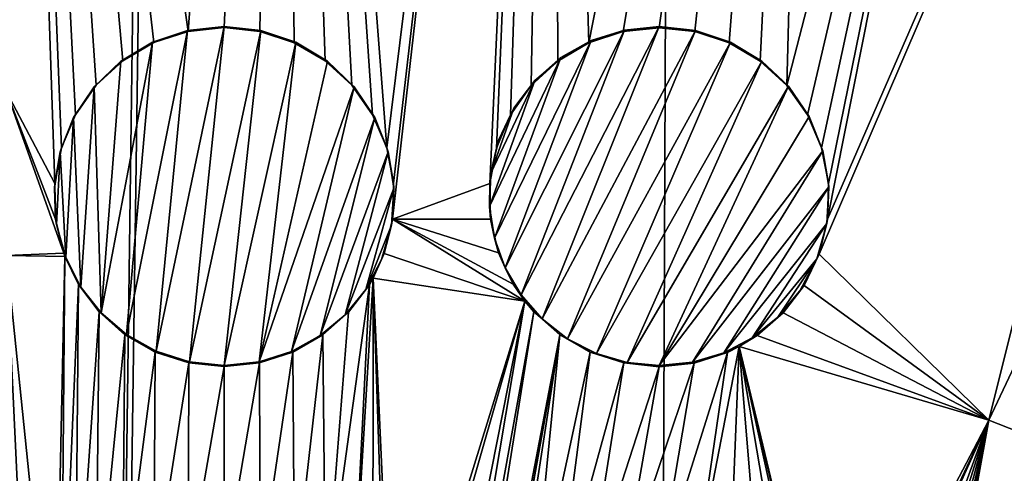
# Model space of a CAD drawing. Header units: metres. Extents: x -24 to 72, y -247 to 22.
# Tile 303 of 573: x 0.02 to 1.469, y -182.941 to -182.273. Entities that reach past the tile are written whole.
import ezdxf

# ---------------------------------------------------------------- set-up
doc = ezdxf.new("R2010")
doc.units = ezdxf.units.M
doc.layers.add('solid_509589_MEDIA_SW0001', color=7, linetype='CONTINUOUS')

msp = doc.modelspace()

# ---------------------------------------------------------------- linework, layer by layer
at = {"layer": 'solid_509589_MEDIA_SW0001'}
for points in [[(1.84221, -196.565338, 278.030243), (1.273439, -103.115448, 276.353088), (2.561803, -103.113213, 276.48111)], [(0.000003, -195.803818, 277.928741), (0.000003, -103.316154, 276.314362), (1.273439, -103.115448, 276.353088)], [(0.000004, -196.487045, 277.940674), (0.000003, -195.803818, 277.928741), (1.273439, -103.115448, 276.353088)], [(0.915195, -196.506195, 277.96286), (0.000004, -196.487045, 277.940674), (1.273439, -103.115448, 276.353088)], [(1.84221, -196.565338, 278.030243), (0.915195, -196.506195, 277.96286), (1.273439, -103.115448, 276.353088)], [(0.26767, -182.289978, 309.194733), (0.40381, -180.430588, 309.027374), (0.000439, -180.410828, 309.027191)], [(0.071271, -182.513916, 309.209961), (0.000439, -180.410828, 309.027191), (0.000453, -182.378952, 309.201508)], [(0.217264, -182.30661, 309.196136), (0.26767, -182.289978, 309.194733), (0.000439, -180.410828, 309.027191)], [(0.171504, -182.333511, 309.198151), (0.217264, -182.30661, 309.196136), (0.000439, -180.410828, 309.027191)], [(0.132441, -182.369476, 309.200653), (0.171504, -182.333511, 309.198151), (0.000439, -180.410828, 309.027191)], [(0.101867, -182.412888, 309.203552), (0.132441, -182.369476, 309.200653), (0.000439, -180.410828, 309.027191)], [(0.081167, -182.461761, 309.206696), (0.101867, -182.412888, 309.203552), (0.000439, -180.410828, 309.027191)], [(0.071271, -182.513916, 309.209961), (0.081167, -182.461761, 309.206696), (0.000439, -180.410828, 309.027191)], [(0.26767, -182.289978, 309.194733), (0.320453, -182.284363, 309.19397), (0.40381, -180.430588, 309.027374)], [(0.320453, -182.284363, 309.19397), (0.373236, -182.289993, 309.193909), (0.40381, -180.430588, 309.027374)], [(0.373236, -182.289993, 309.193909), (0.423616, -182.306625, 309.194519), (0.40381, -180.430588, 309.027374)], [(0.559703, -182.4617, 309.202942), (0.803838, -180.489624, 309.028076), (0.40381, -180.430588, 309.027374)], [(0.53899, -182.412857, 309.200134), (0.559703, -182.4617, 309.202942), (0.40381, -180.430588, 309.027374)], [(0.508414, -182.369476, 309.197693), (0.53899, -182.412857, 309.200134), (0.40381, -180.430588, 309.027374)], [(0.469361, -182.333511, 309.195831), (0.508414, -182.369476, 309.197693), (0.40381, -180.430588, 309.027374)], [(0.423616, -182.306625, 309.194519), (0.469361, -182.333511, 309.195831), (0.40381, -180.430588, 309.027374)], [(0.559703, -182.4617, 309.202942), (0.569626, -182.51387, 309.206055), (0.803838, -180.489624, 309.028076)], [(0.568309, -182.566803, 309.20929), (0.711256, -182.514191, 309.203888), (0.803838, -180.489624, 309.028076)], [(0.569626, -182.51387, 309.206055), (0.568309, -182.566803, 309.20929), (0.803838, -180.489624, 309.028076)], [(0.711256, -182.514191, 309.203888), (0.721092, -182.462112, 309.20047), (0.803838, -180.489624, 309.028076)], [(0.721092, -182.462112, 309.20047), (0.741767, -182.413177, 309.196991), (0.803838, -180.489624, 309.028076)], [(0.741767, -182.413177, 309.196991), (0.772329, -182.36972, 309.193634), (0.803838, -180.489624, 309.028076)], [(0.772329, -182.36972, 309.193634), (0.811404, -182.33371, 309.190521), (0.803838, -180.489624, 309.028076)], [(0.857193, -182.306793, 309.187836), (1.195037, -180.587189, 309.029297), (0.803838, -180.489624, 309.028076)], [(0.811404, -182.33371, 309.190521), (0.857193, -182.306793, 309.187836), (0.803838, -180.489624, 309.028076)], [(0.857193, -182.306793, 309.187836), (0.907629, -182.290146, 309.185638), (1.195037, -180.587189, 309.029297)], [(0.907629, -182.290146, 309.185638), (0.960451, -182.284531, 309.184082), (1.195037, -180.587189, 309.029297)], [(0.960451, -182.284531, 309.184082), (1.01322, -182.290176, 309.183197), (1.195037, -180.587189, 309.029297)], [(1.01322, -182.290176, 309.183197), (1.063588, -182.306824, 309.183044), (1.195037, -180.587189, 309.029297)], [(1.063588, -182.306824, 309.183044), (1.109313, -182.333694, 309.183624), (1.195037, -180.587189, 309.029297)], [(1.109313, -182.333694, 309.183624), (1.148351, -182.369629, 309.184906), (1.195037, -180.587189, 309.029297)], [(1.148351, -182.369629, 309.184906), (1.573653, -180.722153, 309.031006), (1.195037, -180.587189, 309.029297)], [(1.148351, -182.369629, 309.184906), (1.178926, -182.412979, 309.186859), (1.573653, -180.722153, 309.031006)], [(1.178926, -182.412979, 309.186859), (1.199656, -182.461792, 309.189362), (1.573653, -180.722153, 309.031006)], [(1.199656, -182.461792, 309.189362), (1.209608, -182.513916, 309.192322), (1.573653, -180.722153, 309.031006)], [(1.208319, -182.566956, 309.195587), (1.936131, -180.893036, 309.033234), (1.573653, -180.722153, 309.031006)], [(1.209608, -182.513916, 309.192322), (1.208319, -182.566956, 309.195587), (1.573653, -180.722153, 309.031006)], [(1.196, -182.618088, 309.199005), (1.445599, -182.862671, 309.204773), (1.936131, -180.893036, 309.033234)], [(1.208319, -182.566956, 309.195587), (1.196, -182.618088, 309.199005), (1.936131, -180.893036, 309.033234)], [(1.445599, -182.862671, 309.204773), (2.278573, -181.097702, 309.03595), (1.936131, -180.893036, 309.033234)], [(1.80247, -183.003326, 309.19809), (2.278573, -181.097702, 309.03595), (1.445599, -182.862671, 309.204773)], [(0.266413, -182.288513, 309.294861), (0.176953, -182.736877, 309.322906), (0.220687, -182.761383, 309.324066)], [(0.266413, -182.288513, 309.294861), (0.214919, -182.305954, 309.296326), (0.176953, -182.736877, 309.322906)], [(0.266413, -182.288513, 309.294861), (0.217264, -182.30661, 309.196136), (0.214919, -182.305954, 309.296326)], [(0.266413, -182.288513, 309.294861), (0.26767, -182.289978, 309.194733), (0.217264, -182.30661, 309.196136)], [(0.220687, -182.761383, 309.324066), (0.269424, -182.776886, 309.324615), (0.320468, -182.282608, 309.294098)], [(0.266413, -182.288513, 309.294861), (0.220687, -182.761383, 309.324066), (0.320468, -182.282608, 309.294098)], [(0.266413, -182.288513, 309.294861), (0.320468, -182.282608, 309.294098), (0.26767, -182.289978, 309.194733)], [(0.32046, -182.283478, 309.244019), (0.26767, -182.289978, 309.194733), (0.320468, -182.282608, 309.294098)], [(0.32046, -182.283478, 309.244019), (0.320453, -182.284363, 309.19397), (0.26767, -182.289978, 309.194733)], [(0.269424, -182.776886, 309.324615), (0.374508, -182.288528, 309.294037), (0.320468, -182.282608, 309.294098)], [(0.269424, -182.776886, 309.324615), (0.32047, -182.78215, 309.324554), (0.374508, -182.288528, 309.294037)], [(0.32046, -182.283478, 309.244019), (0.374508, -182.288528, 309.294037), (0.320453, -182.284363, 309.19397)], [(0.374508, -182.288528, 309.294037), (0.373236, -182.289993, 309.193909), (0.320453, -182.284363, 309.19397)], [(0.32046, -182.283478, 309.244019), (0.320468, -182.282608, 309.294098), (0.374508, -182.288528, 309.294037)], [(0.32047, -182.78215, 309.324554), (0.425981, -182.305954, 309.294678), (0.374508, -182.288528, 309.294037)], [(0.374508, -182.288528, 309.294037), (0.423616, -182.306625, 309.194519), (0.373236, -182.289993, 309.193909)], [(0.425981, -182.305954, 309.294678), (0.423616, -182.306625, 309.194519), (0.374508, -182.288528, 309.294037)], [(0.909533, -182.28801, 309.285706), (0.733983, -182.638214, 309.311127), (0.757439, -182.678207, 309.313019)], [(0.909533, -182.28801, 309.285706), (0.860736, -182.303482, 309.287781), (0.733983, -182.638214, 309.311127)], [(0.757439, -182.678207, 309.313019), (0.788282, -182.713577, 309.314453), (0.960467, -182.282791, 309.28421)], [(0.909533, -182.28801, 309.285706), (0.757439, -182.678207, 309.313019), (0.960467, -182.282791, 309.28421)], [(0.788282, -182.713577, 309.314453), (1.014212, -182.288651, 309.283325), (0.960467, -182.282791, 309.28421)], [(0.788282, -182.713577, 309.314453), (0.825708, -182.742874, 309.315369), (1.014212, -182.288651, 309.283325)], [(0.825708, -182.742874, 309.315369), (1.065419, -182.305908, 309.283203), (1.014212, -182.288651, 309.283325)], [(0.860736, -182.303482, 309.287781), (0.907629, -182.290146, 309.185638), (0.857193, -182.306793, 309.187836)], [(0.909533, -182.28801, 309.285706), (0.907629, -182.290146, 309.185638), (0.860736, -182.303482, 309.287781)], [(0.960467, -182.282791, 309.28421), (0.960451, -182.284531, 309.184082), (0.907629, -182.290146, 309.185638)], [(0.909533, -182.28801, 309.285706), (0.960467, -182.282791, 309.28421), (0.907629, -182.290146, 309.185638)], [(1.014212, -182.288651, 309.283325), (0.960451, -182.284531, 309.184082), (0.960467, -182.282791, 309.28421)], [(1.014212, -182.288651, 309.283325), (1.01322, -182.290176, 309.183197), (0.960451, -182.284531, 309.184082)], [(1.014212, -182.288651, 309.283325), (1.063588, -182.306824, 309.183044), (1.01322, -182.290176, 309.183197)], [(1.065419, -182.305908, 309.283203), (1.063588, -182.306824, 309.183044), (1.014212, -182.288651, 309.283325)], [(0.214919, -182.305954, 309.296326), (0.139795, -182.704987, 309.321259), (0.176953, -182.736877, 309.322906)], [(0.214919, -182.305954, 309.296326), (0.168406, -182.334106, 309.298431), (0.139795, -182.704987, 309.321259)], [(0.214919, -182.305954, 309.296326), (0.171504, -182.333511, 309.198151), (0.168406, -182.334106, 309.298431)], [(0.214919, -182.305954, 309.296326), (0.217264, -182.30661, 309.196136), (0.171504, -182.333511, 309.198151)], [(0.32047, -182.78215, 309.324554), (0.372096, -182.776779, 309.323822), (0.425981, -182.305954, 309.294678)], [(0.372096, -182.776779, 309.323822), (0.472474, -182.334106, 309.296051), (0.425981, -182.305954, 309.294678)], [(0.425981, -182.305954, 309.294678), (0.469361, -182.333511, 309.195831), (0.423616, -182.306625, 309.194519)], [(0.472474, -182.334106, 309.296051), (0.469361, -182.333511, 309.195831), (0.425981, -182.305954, 309.294678)], [(0.860736, -182.303482, 309.287781), (0.718319, -182.594559, 309.308807), (0.733983, -182.638214, 309.311127)], [(0.860736, -182.303482, 309.287781), (0.816112, -182.328568, 309.290344), (0.718319, -182.594559, 309.308807)], [(0.816112, -182.328568, 309.290344), (0.857193, -182.306793, 309.187836), (0.811404, -182.33371, 309.190521)], [(0.860736, -182.303482, 309.287781), (0.857193, -182.306793, 309.187836), (0.816112, -182.328568, 309.290344)], [(0.825708, -182.742874, 309.315369), (0.868225, -182.764664, 309.315735), (1.065419, -182.305908, 309.283203)], [(0.868225, -182.764664, 309.315735), (1.111737, -182.333755, 309.283813), (1.065419, -182.305908, 309.283203)], [(1.065419, -182.305908, 309.283203), (1.109313, -182.333694, 309.183624), (1.063588, -182.306824, 309.183044)], [(1.111737, -182.333755, 309.283813), (1.109313, -182.333694, 309.183624), (1.065419, -182.305908, 309.283203)], [(0.168406, -182.334106, 309.298431), (0.132441, -182.369476, 309.200653), (0.129072, -182.371674, 309.301025)], [(0.168406, -182.334106, 309.298431), (0.129072, -182.371674, 309.301025), (0.139795, -182.704987, 309.321259)], [(0.168406, -182.334106, 309.298431), (0.171504, -182.333511, 309.198151), (0.132441, -182.369476, 309.200653)], [(0.372096, -182.776779, 309.323822), (0.511799, -182.371643, 309.298035), (0.472474, -182.334106, 309.296051)], [(0.472474, -182.334106, 309.296051), (0.508414, -182.369476, 309.197693), (0.469361, -182.333511, 309.195831)], [(0.511799, -182.371643, 309.298035), (0.508414, -182.369476, 309.197693), (0.472474, -182.334106, 309.296051)], [(0.816112, -182.328568, 309.290344), (0.710947, -182.547913, 309.306152), (0.718319, -182.594559, 309.308807)], [(0.816112, -182.328568, 309.290344), (0.777526, -182.362244, 309.293274), (0.710947, -182.547913, 309.306152)], [(0.777526, -182.362244, 309.293274), (0.811404, -182.33371, 309.190521), (0.772329, -182.36972, 309.193634)], [(0.816112, -182.328568, 309.290344), (0.811404, -182.33371, 309.190521), (0.777526, -182.362244, 309.293274)], [(0.868225, -182.764664, 309.315735), (0.913819, -182.777924, 309.31546), (1.111737, -182.333755, 309.283813)], [(0.913819, -182.777924, 309.31546), (1.150988, -182.370911, 309.285187), (1.111737, -182.333755, 309.283813)], [(1.111737, -182.333755, 309.283813), (1.148351, -182.369629, 309.184906), (1.109313, -182.333694, 309.183624)], [(1.150988, -182.370911, 309.285187), (1.148351, -182.369629, 309.184906), (1.111737, -182.333755, 309.283813)], [(0.777526, -182.362244, 309.293274), (0.712744, -182.498825, 309.303101), (0.710947, -182.547913, 309.306152)], [(0.777526, -182.362244, 309.293274), (0.746629, -182.403076, 309.296478), (0.712744, -182.498825, 309.303101)], [(0.777526, -182.362244, 309.293274), (0.772329, -182.36972, 309.193634), (0.746629, -182.403076, 309.296478)], [(0.084602, -182.616928, 309.216125), (0.000453, -182.378952, 309.201508), (0.000454, -182.620438, 309.216431)], [(0.072585, -182.566635, 309.213165), (0.071271, -182.513916, 309.209961), (0.000453, -182.378952, 309.201508)], [(0.084602, -182.616928, 309.216125), (0.072585, -182.566635, 309.213165), (0.000453, -182.378952, 309.201508)], [(0.129072, -182.371674, 309.301025), (0.101867, -182.412888, 309.203552), (0.098802, -182.416855, 309.304016)], [(0.129072, -182.371674, 309.301025), (0.098802, -182.416855, 309.304016), (0.109874, -182.666946, 309.319153)], [(0.129072, -182.371674, 309.301025), (0.132441, -182.369476, 309.200653), (0.101867, -182.412888, 309.203552)], [(0.129072, -182.371674, 309.301025), (0.109874, -182.666946, 309.319153), (0.139795, -182.704987, 309.321259)], [(0.372096, -182.776779, 309.323822), (0.419712, -182.761642, 309.32251), (0.511799, -182.371643, 309.298035)], [(0.419712, -182.761642, 309.32251), (0.542071, -182.416794, 309.300537), (0.511799, -182.371643, 309.298035)], [(0.511799, -182.371643, 309.298035), (0.53899, -182.412857, 309.200134), (0.508414, -182.369476, 309.197693)], [(0.542071, -182.416794, 309.300537), (0.53899, -182.412857, 309.200134), (0.511799, -182.371643, 309.298035)], [(0.746629, -182.403076, 309.296478), (0.772329, -182.36972, 309.193634), (0.741767, -182.413177, 309.196991)], [(0.913819, -182.777924, 309.31546), (0.960468, -182.782333, 309.314667), (1.150988, -182.370911, 309.285187)], [(0.960468, -182.782333, 309.314667), (1.181326, -182.415619, 309.287201), (1.150988, -182.370911, 309.285187)], [(1.150988, -182.370911, 309.285187), (1.178926, -182.412979, 309.186859), (1.148351, -182.369629, 309.184906)], [(1.181326, -182.415619, 309.287201), (1.178926, -182.412979, 309.186859), (1.150988, -182.370911, 309.285187)], [(0.746629, -182.403076, 309.296478), (0.724695, -182.449402, 309.299805), (0.712744, -182.498825, 309.303101)], [(0.746629, -182.403076, 309.296478), (0.741767, -182.413177, 309.196991), (0.724695, -182.449402, 309.299805)], [(0.098802, -182.416855, 309.304016), (0.081167, -182.461761, 309.206696), (0.079039, -182.467514, 309.307251)], [(0.098802, -182.416855, 309.304016), (0.079039, -182.467514, 309.307251), (0.087656, -182.623367, 309.316681)], [(0.098802, -182.416855, 309.304016), (0.101867, -182.412888, 309.203552), (0.081167, -182.461761, 309.206696)], [(0.098802, -182.416855, 309.304016), (0.087656, -182.623367, 309.316681), (0.109874, -182.666946, 309.319153)], [(0.419712, -182.761642, 309.32251), (0.461984, -182.738312, 309.32077), (0.542071, -182.416794, 309.300537)], [(0.461984, -182.738312, 309.32077), (0.561855, -182.467422, 309.303467), (0.542071, -182.416794, 309.300537)], [(0.542071, -182.416794, 309.300537), (0.559703, -182.4617, 309.202942), (0.53899, -182.412857, 309.200134)], [(0.561855, -182.467422, 309.303467), (0.559703, -182.4617, 309.202942), (0.542071, -182.416794, 309.300537)], [(0.724695, -182.449402, 309.299805), (0.741767, -182.413177, 309.196991), (0.721092, -182.462112, 309.20047)], [(0.960468, -182.782333, 309.314667), (1.20135, -182.46582, 309.289795), (1.181326, -182.415619, 309.287201)], [(1.181326, -182.415619, 309.287201), (1.199656, -182.461792, 309.189362), (1.178926, -182.412979, 309.186859)], [(1.20135, -182.46582, 309.289795), (1.199656, -182.461792, 309.189362), (1.181326, -182.415619, 309.287201)], [(0.724695, -182.449402, 309.299805), (0.721092, -182.462112, 309.20047), (0.712744, -182.498825, 309.303101)], [(0.079039, -182.467514, 309.307251), (0.081167, -182.461761, 309.206696), (0.071271, -182.513916, 309.209961)], [(0.561855, -182.467422, 309.303467), (0.569626, -182.51387, 309.206055), (0.559703, -182.4617, 309.202942)], [(0.712744, -182.498825, 309.303101), (0.721092, -182.462112, 309.20047), (0.711256, -182.514191, 309.203888)], [(0.960468, -182.782333, 309.314667), (1.009674, -182.777466, 309.313232), (1.20135, -182.46582, 309.289795)], [(1.009674, -182.777466, 309.313232), (1.210102, -182.519165, 309.292847), (1.20135, -182.46582, 309.289795)], [(1.20135, -182.46582, 309.289795), (1.209608, -182.513916, 309.192322), (1.199656, -182.461792, 309.189362)], [(1.210102, -182.519165, 309.292847), (1.209608, -182.513916, 309.192322), (1.20135, -182.46582, 309.289795)], [(0.079039, -182.467514, 309.307251), (0.071271, -182.513916, 309.209961), (0.070715, -182.521271, 309.310577)], [(0.079039, -182.467514, 309.307251), (0.070715, -182.521271, 309.310577), (0.074045, -182.574448, 309.313812)], [(0.079039, -182.467514, 309.307251), (0.074045, -182.574448, 309.313812), (0.087656, -182.623367, 309.316681)], [(0.461984, -182.738312, 309.32077), (0.498463, -182.707794, 309.318634), (0.561855, -182.467422, 309.303467)], [(0.498463, -182.707794, 309.318634), (0.570214, -182.521133, 309.306671), (0.561855, -182.467422, 309.303467)], [(0.570214, -182.521133, 309.306671), (0.569626, -182.51387, 309.206055), (0.561855, -182.467422, 309.303467)], [(0.712744, -182.498825, 309.303101), (0.711256, -182.514191, 309.203888), (0.710947, -182.547913, 309.306152)], [(0.070715, -182.521271, 309.310577), (0.071271, -182.513916, 309.209961), (0.072585, -182.566635, 309.213165)], [(0.070715, -182.521271, 309.310577), (0.072585, -182.566635, 309.213165), (0.074045, -182.574448, 309.313812)], [(0.498463, -182.707794, 309.318634), (0.528826, -182.670441, 309.316101), (0.570214, -182.521133, 309.306671)], [(0.528826, -182.670441, 309.316101), (0.566745, -182.575363, 309.310028), (0.570214, -182.521133, 309.306671)], [(0.566745, -182.575363, 309.310028), (0.568309, -182.566803, 309.20929), (0.570214, -182.521133, 309.306671)], [(0.570214, -182.521133, 309.306671), (0.568309, -182.566803, 309.20929), (0.569626, -182.51387, 309.206055)], [(0.568309, -182.566803, 309.20929), (0.712552, -182.566498, 309.207031), (0.711256, -182.514191, 309.203888)], [(0.710947, -182.547913, 309.306152), (0.711256, -182.514191, 309.203888), (0.712552, -182.566498, 309.207031)], [(1.009674, -182.777466, 309.313232), (1.055602, -182.76358, 309.31134), (1.210102, -182.519165, 309.292847)], [(1.055602, -182.76358, 309.31134), (1.207163, -182.573135, 309.296204), (1.210102, -182.519165, 309.292847)], [(1.207163, -182.573135, 309.296204), (1.208319, -182.566956, 309.195587), (1.210102, -182.519165, 309.292847)], [(1.210102, -182.519165, 309.292847), (1.208319, -182.566956, 309.195587), (1.209608, -182.513916, 309.192322)], [(0.710947, -182.547913, 309.306152), (0.712552, -182.566498, 309.207031), (0.718319, -182.594559, 309.308807)], [(0.074045, -182.574448, 309.313812), (0.072585, -182.566635, 309.213165), (0.084602, -182.616928, 309.216125)], [(0.568309, -182.566803, 309.20929), (0.556127, -182.617493, 309.212494), (0.763047, -182.687485, 309.213257)], [(0.566745, -182.575363, 309.310028), (0.556127, -182.617493, 309.212494), (0.568309, -182.566803, 309.20929)], [(0.568309, -182.566803, 309.20929), (0.724396, -182.616455, 309.209808), (0.712552, -182.566498, 309.207031)], [(0.568309, -182.566803, 309.20929), (0.763047, -182.687485, 309.213257), (0.745909, -182.662445, 309.212128)], [(0.568309, -182.566803, 309.20929), (0.745909, -182.662445, 309.212128), (0.724396, -182.616455, 309.209808)], [(0.718319, -182.594559, 309.308807), (0.712552, -182.566498, 309.207031), (0.724396, -182.616455, 309.209808)], [(1.207163, -182.573135, 309.296204), (1.196, -182.618088, 309.199005), (1.208319, -182.566956, 309.195587)], [(0.074045, -182.574448, 309.313812), (0.084602, -182.616928, 309.216125), (0.086259, -182.62149, 309.2164)], [(0.074045, -182.574448, 309.313812), (0.086259, -182.62149, 309.2164), (0.087656, -182.623367, 309.316681)], [(0.528826, -182.670441, 309.316101), (0.552195, -182.62616, 309.313232), (0.566745, -182.575363, 309.310028)], [(0.552195, -182.62616, 309.313232), (0.556127, -182.617493, 309.212494), (0.566745, -182.575363, 309.310028)], [(1.055602, -182.76358, 309.31134), (1.097739, -182.741364, 309.30899), (1.207163, -182.573135, 309.296204)], [(1.097739, -182.741364, 309.30899), (1.192655, -182.625244, 309.299713), (1.207163, -182.573135, 309.296204)], [(1.192655, -182.625244, 309.299713), (1.196, -182.618088, 309.199005), (1.207163, -182.573135, 309.296204)], [(0.718319, -182.594559, 309.308807), (0.724396, -182.616455, 309.209808), (0.733983, -182.638214, 309.311127)], [(0.084602, -182.616928, 309.216125), (0.000454, -182.620438, 309.216431), (0.086259, -182.62149, 309.2164)], [(0.071027, -184.116257, 309.277771), (0.000454, -182.620438, 309.216431), (0.000455, -182.948074, 309.234467)], [(0.071172, -183.31459, 309.251526), (0.086259, -182.62149, 309.2164), (0.000454, -182.620438, 309.216431)], [(0.071172, -183.31459, 309.251526), (0.000454, -182.620438, 309.216431), (0.071027, -184.116257, 309.277771)], [(0.071172, -183.31459, 309.251526), (0.080845, -183.262222, 309.249268), (0.086259, -182.62149, 309.2164)], [(0.080845, -183.262222, 309.249268), (0.106268, -182.662918, 309.218781), (0.086259, -182.62149, 309.2164)], [(0.087656, -182.623367, 309.316681), (0.086259, -182.62149, 309.2164), (0.106268, -182.662918, 309.218781)], [(0.087656, -182.623367, 309.316681), (0.106268, -182.662918, 309.218781), (0.109874, -182.666946, 309.319153)], [(0.528826, -182.670441, 309.316101), (0.539917, -182.653778, 309.214813), (0.552195, -182.62616, 309.313232)], [(0.556127, -182.617493, 309.212494), (0.539917, -182.653778, 309.214813), (0.763047, -182.687485, 309.213257)], [(0.552195, -182.62616, 309.313232), (0.539917, -182.653778, 309.214813), (0.556127, -182.617493, 309.212494)], [(0.733983, -182.638214, 309.311127), (0.724396, -182.616455, 309.209808), (0.745909, -182.662445, 309.212128)], [(1.097739, -182.741364, 309.30899), (1.135485, -182.710983, 309.306274), (1.192655, -182.625244, 309.299713)], [(1.135485, -182.710983, 309.306274), (1.167834, -182.67215, 309.303162), (1.192655, -182.625244, 309.299713)], [(1.167834, -182.67215, 309.303162), (1.173793, -182.664597, 309.202362), (1.192655, -182.625244, 309.299713)], [(1.196, -182.618088, 309.199005), (1.173793, -182.664597, 309.202362), (1.445599, -182.862671, 309.204773)], [(1.192655, -182.625244, 309.299713), (1.173793, -182.664597, 309.202362), (1.196, -182.618088, 309.199005)], [(0.733983, -182.638214, 309.311127), (0.745909, -182.662445, 309.212128), (0.757439, -182.678207, 309.313019)], [(0.508935, -183.169418, 309.242035), (0.539917, -182.653778, 309.214813), (0.534215, -182.663681, 309.215485)], [(0.508935, -183.169418, 309.242035), (0.53946, -183.213058, 309.243622), (0.539917, -182.653778, 309.214813)], [(0.528826, -182.670441, 309.316101), (0.534215, -182.663681, 309.215485), (0.539917, -182.653778, 309.214813)], [(0.53946, -183.213058, 309.243622), (0.560033, -183.262177, 309.245514), (0.539917, -182.653778, 309.214813)], [(0.56973, -183.31456, 309.24762), (0.763047, -182.687485, 309.213257), (0.539917, -182.653778, 309.214813)], [(0.560033, -183.262177, 309.245514), (0.56973, -183.31456, 309.24762), (0.539917, -182.653778, 309.214813)], [(0.080845, -183.262222, 309.249268), (0.101405, -183.213089, 309.24704), (0.106268, -182.662918, 309.218781)], [(0.101405, -183.213089, 309.24704), (0.136606, -182.703354, 309.221008), (0.106268, -182.662918, 309.218781)], [(0.109874, -182.666946, 309.319153), (0.106268, -182.662918, 309.218781), (0.136606, -182.703354, 309.221008)], [(0.109874, -182.666946, 309.319153), (0.136606, -182.703354, 309.221008), (0.139795, -182.704987, 309.321259)], [(0.469845, -183.133209, 309.240814), (0.534215, -182.663681, 309.215485), (0.503756, -182.703995, 309.21817)], [(0.469845, -183.133209, 309.240814), (0.508935, -183.169418, 309.242035), (0.534215, -182.663681, 309.215485)], [(0.528826, -182.670441, 309.316101), (0.503756, -182.703995, 309.21817), (0.534215, -182.663681, 309.215485)], [(0.757439, -182.678207, 309.313019), (0.745909, -182.662445, 309.212128), (0.763047, -182.687485, 309.213257)], [(1.173793, -182.664597, 309.202362), (1.143097, -182.704926, 309.205536), (1.445599, -182.862671, 309.204773)], [(1.167834, -182.67215, 309.303162), (1.143097, -182.704926, 309.205536), (1.173793, -182.664597, 309.202362)], [(0.498463, -182.707794, 309.318634), (0.503756, -182.703995, 309.21817), (0.528826, -182.670441, 309.316101)], [(0.757439, -182.678207, 309.313019), (0.763047, -182.687485, 309.213257), (0.776254, -182.70311, 309.213898)], [(0.757439, -182.678207, 309.313019), (0.776254, -182.70311, 309.213898), (0.788282, -182.713577, 309.314453)], [(1.135485, -182.710983, 309.306274), (1.143097, -182.704926, 309.205536), (1.167834, -182.67215, 309.303162)], [(0.509689, -183.969894, 309.271027), (0.540147, -184.013947, 309.27179), (0.763047, -182.687485, 309.213257)], [(0.568115, -183.367661, 309.249878), (0.509689, -183.969894, 309.271027), (0.763047, -182.687485, 309.213257)], [(0.540147, -184.013947, 309.27179), (0.776254, -182.70311, 309.213898), (0.763047, -182.687485, 309.213257)], [(0.56973, -183.31456, 309.24762), (0.568115, -183.367661, 309.249878), (0.763047, -182.687485, 309.213257)], [(0.101405, -183.213089, 309.24704), (0.131928, -183.169418, 309.244965), (0.136606, -182.703354, 309.221008)], [(0.131928, -183.169418, 309.244965), (0.174653, -182.737, 309.222778), (0.136606, -182.703354, 309.221008)], [(0.139795, -182.704987, 309.321259), (0.136606, -182.703354, 309.221008), (0.174653, -182.737, 309.222778)], [(0.139795, -182.704987, 309.321259), (0.174653, -182.737, 309.222778), (0.176953, -182.736877, 309.322906)], [(0.461984, -182.738312, 309.32077), (0.465805, -182.737366, 309.22052), (0.498463, -182.707794, 309.318634)], [(0.469845, -183.133209, 309.240814), (0.503756, -182.703995, 309.21817), (0.465805, -182.737366, 309.22052)], [(0.498463, -182.707794, 309.318634), (0.465805, -182.737366, 309.22052), (0.503756, -182.703995, 309.21817)], [(0.540147, -184.013947, 309.27179), (0.560514, -184.063461, 309.272736), (0.776254, -182.70311, 309.213898)], [(0.560514, -184.063461, 309.272736), (0.814495, -182.73703, 309.215088), (0.776254, -182.70311, 309.213898)], [(0.788282, -182.713577, 309.314453), (0.776254, -182.70311, 309.213898), (0.814495, -182.73703, 309.215088)], [(0.788282, -182.713577, 309.314453), (0.814495, -182.73703, 309.215088), (0.825708, -182.742874, 309.315369)], [(1.097739, -182.741364, 309.30899), (1.105112, -182.738068, 309.208435), (1.135485, -182.710983, 309.306274)], [(1.143097, -182.704926, 309.205536), (1.105112, -182.738068, 309.208435), (1.445599, -182.862671, 309.204773)], [(1.135485, -182.710983, 309.306274), (1.105112, -182.738068, 309.208435), (1.143097, -182.704926, 309.205536)], [(0.131928, -183.169418, 309.244965), (0.171025, -183.133194, 309.243164), (0.174653, -182.737, 309.222778)], [(0.171025, -183.133194, 309.243164), (0.219199, -182.762482, 309.223969), (0.174653, -182.737, 309.222778)], [(0.176953, -182.736877, 309.322906), (0.174653, -182.737, 309.222778), (0.219199, -182.762482, 309.223969)], [(0.176953, -182.736877, 309.322906), (0.219199, -182.762482, 309.223969), (0.220687, -182.761383, 309.324066)], [(0.419712, -182.761642, 309.32251), (0.421518, -182.762589, 309.222382), (0.461984, -182.738312, 309.32077)], [(0.423986, -183.106125, 309.240051), (0.465805, -182.737366, 309.22052), (0.421518, -182.762589, 309.222382)], [(0.461984, -182.738312, 309.32077), (0.421518, -182.762589, 309.222382), (0.465805, -182.737366, 309.22052)], [(0.423986, -183.106125, 309.240051), (0.469845, -183.133209, 309.240814), (0.465805, -182.737366, 309.22052)], [(0.711159, -183.314865, 309.245453), (0.814495, -182.73703, 309.215088), (0.560514, -184.063461, 309.272736)], [(0.711159, -183.314865, 309.245453), (0.720762, -183.262604, 309.243042), (0.814495, -182.73703, 309.215088)], [(0.720762, -183.262604, 309.243042), (0.741297, -183.213394, 309.240509), (0.814495, -182.73703, 309.215088)], [(0.741297, -183.213394, 309.240509), (0.771805, -183.169678, 309.237976), (0.814495, -182.73703, 309.215088)], [(0.771805, -183.169678, 309.237976), (0.859288, -182.762665, 309.215607), (0.814495, -182.73703, 309.215088)], [(0.825708, -182.742874, 309.315369), (0.814495, -182.73703, 309.215088), (0.859288, -182.762665, 309.215607)], [(1.055602, -182.76358, 309.31134), (1.078577, -182.754486, 309.210052), (1.097739, -182.741364, 309.30899)], [(1.105112, -182.738068, 309.208435), (1.078577, -182.754486, 309.210052), (1.445599, -182.862671, 309.204773)], [(1.097739, -182.741364, 309.30899), (1.078577, -182.754486, 309.210052), (1.105112, -182.738068, 309.208435)], [(0.825708, -182.742874, 309.315369), (0.859288, -182.762665, 309.215607), (0.868225, -182.764664, 309.315735)], [(1.013414, -183.089539, 309.229034), (1.078577, -182.754486, 309.210052), (1.061028, -182.763016, 309.210968)], [(1.013414, -183.089539, 309.229034), (1.063934, -183.106308, 309.228546), (1.078577, -182.754486, 309.210052)], [(1.055602, -182.76358, 309.31134), (1.061028, -182.763016, 309.210968), (1.078577, -182.754486, 309.210052)], [(1.063934, -183.106308, 309.228546), (1.109769, -183.133377, 309.228638), (1.078577, -182.754486, 309.210052)], [(1.209706, -183.314529, 309.233917), (1.445599, -182.862671, 309.204773), (1.078577, -182.754486, 309.210052)], [(1.199969, -183.262207, 309.231934), (1.209706, -183.314529, 309.233917), (1.078577, -182.754486, 309.210052)], [(1.179372, -183.21315, 309.230377), (1.199969, -183.262207, 309.231934), (1.078577, -182.754486, 309.210052)], [(1.148845, -183.16954, 309.229248), (1.179372, -183.21315, 309.230377), (1.078577, -182.754486, 309.210052)], [(1.109769, -183.133377, 309.228638), (1.148845, -183.16954, 309.229248), (1.078577, -182.754486, 309.210052)], [(0.171025, -183.133194, 309.243164), (0.216896, -183.10611, 309.241669), (0.219199, -182.762482, 309.223969)], [(0.216896, -183.10611, 309.241669), (0.268555, -182.778458, 309.224548), (0.219199, -182.762482, 309.223969)], [(0.220687, -182.761383, 309.324066), (0.219199, -182.762482, 309.223969), (0.268555, -182.778458, 309.224548)], [(0.220687, -182.761383, 309.324066), (0.268555, -182.778458, 309.224548), (0.269424, -182.776886, 309.324615)], [(0.372096, -182.776779, 309.323822), (0.372376, -182.778458, 309.223755), (0.419712, -182.761642, 309.32251)], [(0.419712, -182.761642, 309.32251), (0.372376, -182.778458, 309.223755), (0.421518, -182.762589, 309.222382)], [(0.373446, -183.089355, 309.239746), (0.421518, -182.762589, 309.222382), (0.372376, -182.778458, 309.223755)], [(0.373446, -183.089355, 309.239746), (0.423986, -183.106125, 309.240051), (0.421518, -182.762589, 309.222382)], [(0.771805, -183.169678, 309.237976), (0.810913, -183.133423, 309.235565), (0.859288, -182.762665, 309.215607)], [(0.810913, -183.133423, 309.235565), (0.908744, -182.778656, 309.215454), (0.859288, -182.762665, 309.215607)], [(0.868225, -182.764664, 309.315735), (0.859288, -182.762665, 309.215607), (0.908744, -182.778656, 309.215454)], [(0.868225, -182.764664, 309.315735), (0.908744, -182.778656, 309.215454), (0.913819, -182.777924, 309.31546)], [(0.960453, -183.083847, 309.230011), (1.061028, -182.763016, 309.210968), (1.012202, -182.778687, 309.213043)], [(0.960453, -183.083847, 309.230011), (1.013414, -183.089539, 309.229034), (1.061028, -182.763016, 309.210968)], [(1.009674, -182.777466, 309.313232), (1.012202, -182.778687, 309.213043), (1.055602, -182.76358, 309.31134)], [(1.055602, -182.76358, 309.31134), (1.012202, -182.778687, 309.213043), (1.061028, -182.763016, 309.210968)], [(0.216896, -183.10611, 309.241669), (0.267468, -183.08934, 309.24057), (0.268555, -182.778458, 309.224548)], [(0.267468, -183.08934, 309.24057), (0.320454, -182.783905, 309.224487), (0.268555, -182.778458, 309.224548)], [(0.267468, -183.08934, 309.24057), (0.320455, -183.083679, 309.239929), (0.320454, -182.783905, 309.224487)], [(0.269424, -182.776886, 309.324615), (0.268555, -182.778458, 309.224548), (0.320454, -182.783905, 309.224487)], [(0.320462, -182.78302, 309.274536), (0.269424, -182.776886, 309.324615), (0.320454, -182.783905, 309.224487)], [(0.320462, -182.78302, 309.274536), (0.32047, -182.78215, 309.324554), (0.269424, -182.776886, 309.324615)], [(0.320455, -183.083679, 309.239929), (0.372376, -182.778458, 309.223755), (0.320454, -182.783905, 309.224487)], [(0.320462, -182.78302, 309.274536), (0.320454, -182.783905, 309.224487), (0.372376, -182.778458, 309.223755)], [(0.320455, -183.083679, 309.239929), (0.373446, -183.089355, 309.239746), (0.372376, -182.778458, 309.223755)], [(0.320462, -182.78302, 309.274536), (0.372376, -182.778458, 309.223755), (0.32047, -182.78215, 309.324554)], [(0.32047, -182.78215, 309.324554), (0.372376, -182.778458, 309.223755), (0.372096, -182.776779, 309.323822)], [(0.810913, -183.133423, 309.235565), (0.856812, -183.106293, 309.233368), (0.908744, -182.778656, 309.215454)], [(0.856812, -183.106293, 309.233368), (0.960453, -182.784073, 309.2146), (0.908744, -182.778656, 309.215454)], [(0.856812, -183.106293, 309.233368), (0.907429, -183.089508, 309.231476), (0.960453, -182.784073, 309.2146)], [(0.907429, -183.089508, 309.231476), (1.012202, -182.778687, 309.213043), (0.960453, -182.784073, 309.2146)], [(0.907429, -183.089508, 309.231476), (0.960453, -183.083847, 309.230011), (1.012202, -182.778687, 309.213043)], [(0.913819, -182.777924, 309.31546), (0.908744, -182.778656, 309.215454), (0.960453, -182.784073, 309.2146)], [(0.913819, -182.777924, 309.31546), (0.960453, -182.784073, 309.2146), (0.960468, -182.782333, 309.314667)], [(0.960468, -182.782333, 309.314667), (0.960453, -182.784073, 309.2146), (1.012202, -182.778687, 309.213043)], [(0.960468, -182.782333, 309.314667), (1.012202, -182.778687, 309.213043), (1.009674, -182.777466, 309.313232)], [(1.064436, -183.906128, 309.258728), (1.110433, -183.933472, 309.258301), (1.445599, -182.862671, 309.204773)], [(1.195436, -183.419098, 309.238617), (1.064436, -183.906128, 309.258728), (1.445599, -182.862671, 309.204773)], [(1.110433, -183.933472, 309.258301), (1.14957, -183.969986, 309.258209), (1.445599, -182.862671, 309.204773)], [(1.14957, -183.969986, 309.258209), (1.180034, -184.013977, 309.258514), (1.445599, -182.862671, 309.204773)], [(1.180034, -184.013977, 309.258514), (1.200434, -184.063431, 309.259155), (1.445599, -182.862671, 309.204773)], [(1.20813, -183.367783, 309.236176), (1.195436, -183.419098, 309.238617), (1.445599, -182.862671, 309.204773)], [(1.200434, -184.063431, 309.259155), (1.209845, -184.116089, 309.260132), (1.445599, -182.862671, 309.204773)], [(1.207827, -184.169601, 309.261414), (1.80247, -183.003326, 309.19809), (1.445599, -182.862671, 309.204773)], [(1.209845, -184.116089, 309.260132), (1.207827, -184.169601, 309.261414), (1.445599, -182.862671, 309.204773)], [(1.209706, -183.314529, 309.233917), (1.20813, -183.367783, 309.236176), (1.445599, -182.862671, 309.204773)]]:
    msp.add_3dface(points, dxfattribs=at)

doc.saveas('drawing.dxf')
